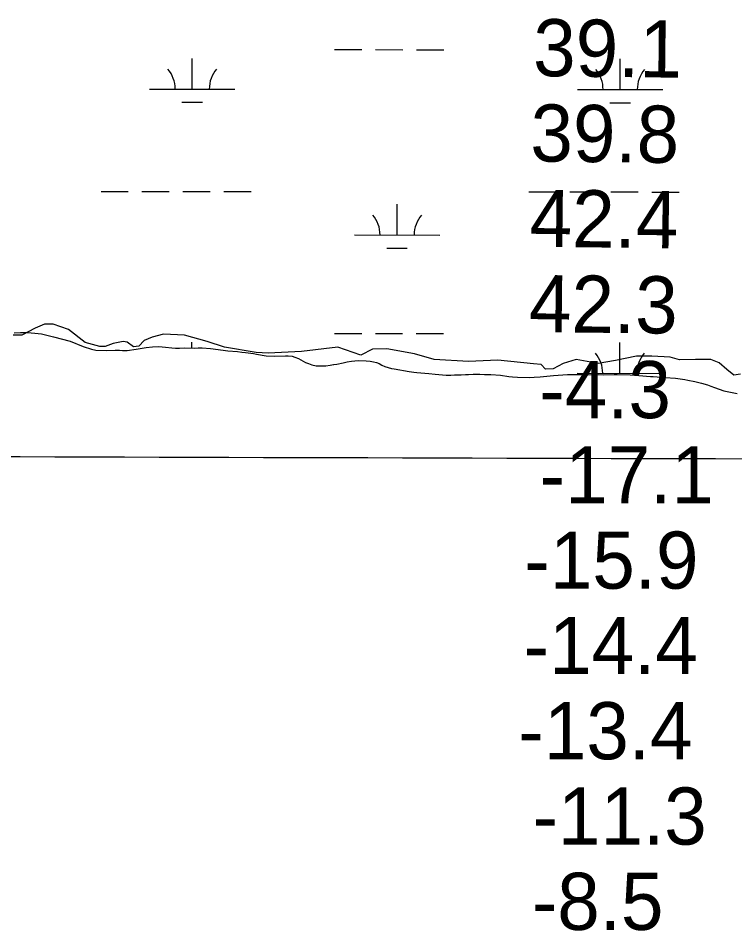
# Model space of a CAD drawing. Extents: x 3148686 to 3186545, y 916144 to 941516.
# Drawn here: x 3175104 to 3175944, y 933052 to 934122 of the extents above; entities that cross this region are included whole.
import ezdxf

# ---------------------------------------------------------------- set-up
doc = ezdxf.new("R2010")
doc.units = 0
for name, color, linetype in [('V-GRID-MAJR', 7, 'Continuous'), ('V-RIVR-EDGE', 7, 'Continuous'), ('V-RIVR-RANG', 7, 'Continuous'), ('V-SITE-VEGE', 7, 'Continuous'), ('V-WETL-SWMP', 7, 'Continuous')]:
    doc.layers.add(name, color=color, linetype=linetype)

msp = doc.modelspace()

# ---------------------------------------------------------------- linework, layer by layer
at = {"layer": 'V-GRID-MAJR'}
msp.add_spline([(3152965.6, 933679.7), (3155575.1, 933670.5), (3160794.2, 933652.6), (3166013.2, 933635.6), (3171232.3, 933619.2), (3176451.4, 933603.7), (3181670.5, 933588.9), (3184280, 933581.8)], degree=3, dxfattribs=at)
at = {"layer": 'V-RIVR-EDGE'}
msp.add_lwpolyline([(3175950.7, 933704.3), (3175942.9, 933703.3), (3175934.6, 933709.6), (3175925.8, 933717.4), (3175916, 933721.5), (3175897.8, 933721.6), (3175879.1, 933721.1), (3175868.3, 933724.2), (3175846.5, 933725.3), (3175828.8, 933725.4), (3175803.9, 933720.3), (3175783.7, 933716.7), (3175757.8, 933721.4), (3175742.7, 933716.8), (3175730.8, 933710.6), (3175722, 933710.1), (3175716.8, 933715.8), (3175708, 933716.3), (3175666, 933720.6), (3175631.7, 933719.1), (3175591.3, 933721.3), (3175568.5, 933728.1), (3175535.8, 933733.9), (3175519.2, 933733.4), (3175505.2, 933726.7), (3175478.3, 933736.1), (3175435.7, 933731), (3175396.8, 933729), (3175382.8, 933729.6), (3175345.5, 933735.9), (3175325.3, 933742.7), (3175298.4, 933750), (3175274, 933751.1), (3175260.5, 933747.5), (3175251.1, 933743.9), (3175244.9, 933737.2), (3175238.7, 933736.2), (3175231.4, 933741.9), (3175226.8, 933742.4), (3175214.8, 933740.4), (3175205.5, 933736.8), (3175199.3, 933736.8), (3175182.2, 933741.5), (3175162.5, 933756.6), (3175144.4, 933762.9), (3175134.5, 933762.9), (3175123.6, 933758.2), (3175108, 933750), (3175097.6, 933750)], dxfattribs=at)
at = {"layer": 'V-SITE-VEGE'}
for p, q in [((3175098.7, 933752.9), (3175106.4, 933753.2)), ((3175106.4, 933753.2), (3175114.4, 933753.1)), ((3175114.4, 933753.1), (3175123, 933752.4)), ((3175123, 933752.4), (3175130.9, 933751.5)), ((3175130.9, 933751.5), (3175135.6, 933750.5)), ((3175135.6, 933750.5), (3175141.8, 933749)), ((3175141.8, 933749), (3175144.9, 933748)), ((3175144.9, 933748), (3175164.6, 933742.9)), ((3175164.6, 933742.9), (3175179.8, 933736.7)), ((3175179.8, 933736.7), (3175189.4, 933733.7)), ((3175189.4, 933733.7), (3175194.7, 933732.5)), ((3175194.7, 933732.5), (3175206.6, 933732.1)), ((3175206.6, 933732.1), (3175217.2, 933732.3)), ((3175217.2, 933732.3), (3175222.3, 933732.3)), ((3175222.3, 933732.3), (3175226, 933732.1)), ((3175226, 933732.1), (3175231.3, 933732.2)), ((3175231.3, 933732.2), (3175242.1, 933733.4)), ((3175242.1, 933733.4), (3175253.8, 933735.4)), ((3175253.8, 933735.4), (3175261.2, 933736.3)), ((3175261.2, 933736.3), (3175267.8, 933736.6)), ((3175267.8, 933736.6), (3175272.5, 933736.5)), ((3175272.5, 933736.5), (3175276.2, 933736.1)), ((3175276.2, 933736.1), (3175283.7, 933735)), ((3175283.7, 933735), (3175288.2, 933734.7)), ((3175288.2, 933734.7), (3175292.8, 933734.7)), ((3175292.8, 933734.7), (3175299, 933735)), ((3175299, 933735), (3175310.4, 933734.7)), ((3175310.4, 933734.7), (3175314.6, 933735)), ((3175314.6, 933735), (3175319.3, 933735)), ((3175319.3, 933735), (3175329, 933734.5)), ((3175329, 933734.5), (3175343.8, 933732.4)), ((3175343.8, 933732.4), (3175349.5, 933731.8)), ((3175349.5, 933731.8), (3175360.6, 933730.9)), ((3175360.6, 933730.9), (3175365.9, 933730.1)), ((3175365.9, 933730.1), (3175370.3, 933729.7)), ((3175370.3, 933729.7), (3175379.6, 933728.4)), ((3175379.6, 933728.4), (3175383.1, 933727.6)), ((3175383.1, 933727.6), (3175394.3, 933725.8)), ((3175394.3, 933725.8), (3175403.8, 933725.2)), ((3175403.8, 933725.2), (3175417.1, 933725.6)), ((3175417.1, 933725.6), (3175420.2, 933725.6)), ((3175420.2, 933725.6), (3175425, 933725.2)), ((3175425, 933725.2), (3175428.1, 933724.4)), ((3175428.1, 933724.4), (3175432.1, 933722.7)), ((3175432.1, 933722.7), (3175440.6, 933717.9)), ((3175440.6, 933717.9), (3175443.9, 933716.6)), ((3175443.9, 933716.6), (3175447.9, 933715.3)), ((3175447.9, 933715.3), (3175453.2, 933714.1)), ((3175453.2, 933714.1), (3175458.2, 933713.9)), ((3175458.2, 933713.9), (3175464.4, 933714)), ((3175464.4, 933714), (3175469.3, 933714.7)), ((3175469.3, 933714.7), (3175473.6, 933715.6)), ((3175473.6, 933715.6), (3175477.2, 933716.1)), ((3175477.2, 933716.1), (3175484.5, 933717.5)), ((3175484.5, 933717.5), (3175489.3, 933718.7)), ((3175489.3, 933718.7), (3175494.4, 933719.4)), ((3175494.4, 933719.4), (3175498.3, 933720.1)), ((3175498.3, 933720.1), (3175502.5, 933720.4)), ((3175502.5, 933720.4), (3175511.6, 933720.1)), ((3175511.6, 933720.1), (3175516.2, 933719.7)), ((3175516.2, 933719.7), (3175520.2, 933718.9)), ((3175520.2, 933718.9), (3175523.7, 933718)), ((3175523.7, 933718), (3175527, 933716.7)), ((3175527, 933716.7), (3175530.1, 933714.8)), ((3175530.1, 933714.8), (3175533.5, 933713.3)), ((3175533.5, 933713.3), (3175537.5, 933712)), ((3175537.5, 933712), (3175541.4, 933711)), ((3175541.4, 933711), (3175544.5, 933710.5)), ((3175544.5, 933710.5), (3175562, 933707.4)), ((3175562, 933707.4), (3175567.7, 933706.6)), ((3175567.7, 933706.6), (3175571.2, 933706.4)), ((3175571.2, 933706.4), (3175575.7, 933705.8)), ((3175575.7, 933705.8), (3175585.2, 933705.1)), ((3175585.2, 933705.1), (3175592.5, 933704.3)), ((3175592.5, 933704.3), (3175605.3, 933703.3)), ((3175605.3, 933703.3), (3175610.8, 933703.2)), ((3175610.8, 933703.2), (3175615.4, 933703.6)), ((3175615.4, 933703.6), (3175623.1, 933703.5)), ((3175623.1, 933703.5), (3175628, 933703.8)), ((3175628, 933703.8), (3175631.7, 933703.8)), ((3175631.7, 933703.8), (3175637.2, 933704.1)), ((3175637.2, 933704.1), (3175645, 933704.2)), ((3175645, 933704.2), (3175650.3, 933704)), ((3175650.3, 933704), (3175657.8, 933703.9)), ((3175657.8, 933703.9), (3175669.2, 933703)), ((3175669.2, 933703), (3175679, 933701.5)), ((3175679, 933701.5), (3175683.4, 933701.1)), ((3175683.4, 933701.1), (3175689.1, 933700.6)), ((3175689.1, 933700.6), (3175702.8, 933700.5)), ((3175702.8, 933700.5), (3175708.5, 933700.6)), ((3175708.5, 933700.6), (3175715.8, 933701.1)), ((3175715.8, 933701.1), (3175731.2, 933702.8)), ((3175731.2, 933702.8), (3175747.9, 933703.7)), ((3175747.9, 933703.7), (3175753.2, 933703.7)), ((3175753.2, 933703.7), (3175756.3, 933703.8)), ((3175756.3, 933703.8), (3175767.2, 933703.7)), ((3175767.2, 933703.7), (3175772.4, 933703.9)), ((3175772.4, 933703.9), (3175778.4, 933703.6)), ((3175778.4, 933703.6), (3175783.7, 933703.7)), ((3175783.7, 933703.7), (3175789.7, 933703.5)), ((3175789.7, 933703.5), (3175802.6, 933703.9)), ((3175802.6, 933703.9), (3175806.2, 933703.7)), ((3175806.2, 933703.7), (3175821.4, 933703.4)), ((3175821.4, 933703.4), (3175831.3, 933702.7)), ((3175831.3, 933702.7), (3175845, 933701.5)), ((3175845, 933701.5), (3175848.1, 933701.5)), ((3175848.1, 933701.5), (3175862.5, 933700.2)), ((3175862.5, 933700.2), (3175874.6, 933699.4)), ((3175874.6, 933699.4), (3175885.4, 933698)), ((3175885.4, 933698), (3175888.7, 933697.4)), ((3175888.7, 933697.4), (3175897.1, 933695.7)), ((3175897.1, 933695.7), (3175905.1, 933693.8)), ((3175905.1, 933693.8), (3175911.8, 933691.7)), ((3175911.8, 933691.7), (3175916, 933690.2)), ((3175916, 933690.2), (3175920, 933688.5)), ((3175920, 933688.5), (3175931.3, 933684.7)), ((3175931.3, 933684.7), (3175946.9, 933681.5))]:
    msp.add_line(p, q, dxfattribs=at)
at = {"layer": 'V-WETL-SWMP'}
for p, q in [((3175474.7, 934084.7), (3175506.7, 934084.7)), ((3175522.7, 934084.7), (3175554.7, 934084.6)), ((3175570.7, 934084.6), (3175602.7, 934084.6)), ((3175307.6, 934038.5), (3175307.7, 934074.5)), ((3175809.5, 934037.9), (3175809.6, 934073.9)), ((3175257.6, 934038.5), (3175357.6, 934038.4)), ((3175759.5, 934038), (3175859.5, 934037.9)), ((3175295.6, 934023.1), (3175319.6, 934023)), ((3175797.5, 934022.5), (3175821.5, 934022.5)), ((3175200.7, 933918.5), (3175232.7, 933918.5)), ((3175248.7, 933918.5), (3175280.7, 933918.4)), ((3175296.7, 933918.4), (3175328.7, 933918.4)), ((3175344.7, 933918.4), (3175376.7, 933918.3)), ((3175702.6, 933918), (3175734.6, 933918)), ((3175750.6, 933917.9), (3175782.6, 933917.9)), ((3175798.6, 933917.9), (3175830.6, 933917.9)), ((3175846.6, 933917.8), (3175878.6, 933917.8)), ((3175547.9, 933867.4), (3175548, 933903.4)), ((3175497.9, 933867.5), (3175597.9, 933867.4)), ((3175535.9, 933852), (3175559.9, 933852)), ((3175098.7, 933752.9), (3175106.4, 933753.2)), ((3175098.7, 933752.9), (3175106.4, 933753.2)), ((3175106.4, 933753.2), (3175114.4, 933753.1)), ((3175106.4, 933753.2), (3175114.4, 933753.1)), ((3175114.4, 933753.1), (3175123, 933752.4)), ((3175114.4, 933753.1), (3175123, 933752.4)), ((3175123, 933752.4), (3175130.9, 933751.5)), ((3175123, 933752.4), (3175130.9, 933751.5)), ((3175130.9, 933751.5), (3175135.6, 933750.5)), ((3175130.9, 933751.5), (3175135.6, 933750.5)), ((3175135.6, 933750.5), (3175141.8, 933749)), ((3175135.6, 933750.5), (3175141.8, 933749)), ((3175141.8, 933749), (3175144.9, 933748)), ((3175141.8, 933749), (3175144.9, 933748)), ((3175144.9, 933748), (3175164.6, 933742.9)), ((3175144.9, 933748), (3175164.6, 933742.9)), ((3175164.6, 933742.9), (3175179.8, 933736.7)), ((3175164.6, 933742.9), (3175179.8, 933736.7)), ((3175474.4, 933752.1), (3175506.4, 933752)), ((3175522.4, 933752), (3175554.4, 933752)), ((3175570.4, 933752), (3175602.4, 933751.9)), ((3175179.8, 933736.7), (3175189.4, 933733.7)), ((3175179.8, 933736.7), (3175189.4, 933733.7)), ((3175189.4, 933733.7), (3175194.7, 933732.5)), ((3175189.4, 933733.7), (3175194.7, 933732.5)), ((3175194.7, 933732.5), (3175206.6, 933732.1)), ((3175194.7, 933732.5), (3175206.6, 933732.1)), ((3175206.6, 933732.1), (3175217.2, 933732.3)), ((3175206.6, 933732.1), (3175217.2, 933732.3)), ((3175217.2, 933732.3), (3175222.3, 933732.3)), ((3175217.2, 933732.3), (3175222.3, 933732.3)), ((3175222.3, 933732.3), (3175226, 933732.1)), ((3175222.3, 933732.3), (3175226, 933732.1)), ((3175226, 933732.1), (3175231.3, 933732.2)), ((3175226, 933732.1), (3175231.3, 933732.2)), ((3175231.3, 933732.2), (3175242.1, 933733.4)), ((3175231.3, 933732.2), (3175242.1, 933733.4)), ((3175242.1, 933733.4), (3175253.8, 933735.4)), ((3175242.1, 933733.4), (3175253.8, 933735.4)), ((3175253.8, 933735.4), (3175261.2, 933736.3)), ((3175253.8, 933735.4), (3175261.2, 933736.3)), ((3175261.2, 933736.3), (3175267.8, 933736.6)), ((3175261.2, 933736.3), (3175267.8, 933736.6)), ((3175267.8, 933736.6), (3175272.5, 933736.5)), ((3175267.8, 933736.6), (3175272.5, 933736.5)), ((3175272.5, 933736.5), (3175276.2, 933736.1)), ((3175272.5, 933736.5), (3175276.2, 933736.1)), ((3175276.2, 933736.1), (3175283.7, 933735)), ((3175276.2, 933736.1), (3175283.7, 933735)), ((3175283.7, 933735), (3175288.2, 933734.7)), ((3175283.7, 933735), (3175288.2, 933734.7)), ((3175288.2, 933734.7), (3175292.8, 933734.7)), ((3175288.2, 933734.7), (3175292.8, 933734.7)), ((3175292.8, 933734.7), (3175299, 933735)), ((3175292.8, 933734.7), (3175299, 933735)), ((3175299, 933735), (3175310.4, 933734.7)), ((3175299, 933735), (3175310.4, 933734.7)), ((3175307.3, 933734.8), (3175307.3, 933741.8)), ((3175310.4, 933734.7), (3175314.6, 933735)), ((3175310.4, 933734.7), (3175314.6, 933735)), ((3175314.6, 933735), (3175319.3, 933735)), ((3175314.6, 933735), (3175319.3, 933735)), ((3175319.3, 933735), (3175329, 933734.5)), ((3175319.3, 933735), (3175329, 933734.5)), ((3175329, 933734.5), (3175343.8, 933732.4)), ((3175329, 933734.5), (3175343.8, 933732.4)), ((3175343.8, 933732.4), (3175349.5, 933731.8)), ((3175343.8, 933732.4), (3175349.5, 933731.8)), ((3175349.5, 933731.8), (3175360.6, 933730.9)), ((3175349.5, 933731.8), (3175360.6, 933730.9)), ((3175809.2, 933705.3), (3175809.2, 933741.3)), ((3175360.6, 933730.9), (3175365.9, 933730.1)), ((3175360.6, 933730.9), (3175365.9, 933730.1)), ((3175365.9, 933730.1), (3175370.3, 933729.7)), ((3175365.9, 933730.1), (3175370.3, 933729.7)), ((3175370.3, 933729.7), (3175379.6, 933728.4)), ((3175370.3, 933729.7), (3175379.6, 933728.4)), ((3175379.6, 933728.4), (3175383.1, 933727.6)), ((3175379.6, 933728.4), (3175383.1, 933727.6)), ((3175383.1, 933727.6), (3175394.3, 933725.8)), ((3175383.1, 933727.6), (3175394.3, 933725.8)), ((3175394.3, 933725.8), (3175403.8, 933725.2)), ((3175394.3, 933725.8), (3175403.8, 933725.2)), ((3175403.8, 933725.2), (3175417.1, 933725.6)), ((3175403.8, 933725.2), (3175417.1, 933725.6)), ((3175417.1, 933725.6), (3175420.2, 933725.6)), ((3175417.1, 933725.6), (3175420.2, 933725.6)), ((3175420.2, 933725.6), (3175425, 933725.2)), ((3175420.2, 933725.6), (3175425, 933725.2)), ((3175425, 933725.2), (3175428.1, 933724.4)), ((3175425, 933725.2), (3175428.1, 933724.4)), ((3175428.1, 933724.4), (3175432.1, 933722.7)), ((3175428.1, 933724.4), (3175432.1, 933722.7)), ((3175432.1, 933722.7), (3175440.6, 933717.9)), ((3175432.1, 933722.7), (3175440.6, 933717.9)), ((3175440.6, 933717.9), (3175443.9, 933716.6)), ((3175440.6, 933717.9), (3175443.9, 933716.6)), ((3175443.9, 933716.6), (3175447.9, 933715.3)), ((3175443.9, 933716.6), (3175447.9, 933715.3)), ((3175447.9, 933715.3), (3175453.2, 933714.1)), ((3175447.9, 933715.3), (3175453.2, 933714.1)), ((3175453.2, 933714.1), (3175458.2, 933713.9)), ((3175453.2, 933714.1), (3175458.2, 933713.9)), ((3175458.2, 933713.9), (3175464.4, 933714)), ((3175458.2, 933713.9), (3175464.4, 933714)), ((3175464.4, 933714), (3175469.3, 933714.7)), ((3175464.4, 933714), (3175469.3, 933714.7)), ((3175469.3, 933714.7), (3175473.5, 933715.6)), ((3175469.3, 933714.7), (3175473.5, 933715.6)), ((3175473.5, 933715.6), (3175477.2, 933716.1)), ((3175473.5, 933715.6), (3175477.2, 933716.1)), ((3175477.2, 933716.1), (3175484.5, 933717.5)), ((3175477.2, 933716.1), (3175484.5, 933717.5)), ((3175484.5, 933717.5), (3175489.3, 933718.7)), ((3175484.5, 933717.5), (3175489.3, 933718.7)), ((3175489.3, 933718.7), (3175494.4, 933719.4)), ((3175489.3, 933718.7), (3175494.4, 933719.4)), ((3175494.4, 933719.4), (3175498.3, 933720.1)), ((3175494.4, 933719.4), (3175498.3, 933720.1)), ((3175498.3, 933720.1), (3175502.5, 933720.4)), ((3175498.3, 933720.1), (3175502.5, 933720.4)), ((3175502.5, 933720.4), (3175511.6, 933720.1)), ((3175502.5, 933720.4), (3175511.6, 933720.1)), ((3175511.6, 933720.1), (3175516.2, 933719.7)), ((3175511.6, 933720.1), (3175516.2, 933719.7)), ((3175516.2, 933719.7), (3175520.2, 933718.9)), ((3175516.2, 933719.7), (3175520.2, 933718.9)), ((3175520.2, 933718.9), (3175523.7, 933718)), ((3175520.2, 933718.9), (3175523.7, 933718)), ((3175523.7, 933718), (3175527, 933716.7)), ((3175523.7, 933718), (3175527, 933716.7)), ((3175527, 933716.7), (3175530.1, 933714.8)), ((3175527, 933716.7), (3175530.1, 933714.8)), ((3175530.1, 933714.8), (3175533.5, 933713.3)), ((3175530.1, 933714.8), (3175533.5, 933713.3)), ((3175533.5, 933713.3), (3175537.5, 933712)), ((3175533.5, 933713.3), (3175537.5, 933712)), ((3175537.5, 933712), (3175541.4, 933711)), ((3175537.5, 933712), (3175541.4, 933711)), ((3175541.4, 933711), (3175544.5, 933710.5)), ((3175541.4, 933711), (3175544.5, 933710.5)), ((3175544.5, 933710.5), (3175562, 933707.4)), ((3175544.5, 933710.5), (3175562, 933707.4)), ((3175562, 933707.4), (3175567.7, 933706.6)), ((3175562, 933707.4), (3175567.7, 933706.6)), ((3175567.7, 933706.6), (3175571.2, 933706.4)), ((3175567.7, 933706.6), (3175571.2, 933706.4)), ((3175571.2, 933706.4), (3175575.7, 933705.8)), ((3175571.2, 933706.4), (3175575.7, 933705.8)), ((3175575.7, 933705.8), (3175585.2, 933705.1)), ((3175575.7, 933705.8), (3175585.2, 933705.1)), ((3175585.2, 933705.1), (3175592.5, 933704.3)), ((3175585.2, 933705.1), (3175592.5, 933704.3)), ((3175592.5, 933704.3), (3175605.3, 933703.3)), ((3175592.5, 933704.3), (3175605.3, 933703.3)), ((3175605.3, 933703.3), (3175610.8, 933703.2)), ((3175605.3, 933703.3), (3175610.8, 933703.2)), ((3175610.8, 933703.2), (3175615.4, 933703.6)), ((3175610.8, 933703.2), (3175615.4, 933703.6)), ((3175615.4, 933703.6), (3175623.1, 933703.5)), ((3175615.4, 933703.6), (3175623.1, 933703.5)), ((3175623.1, 933703.5), (3175628, 933703.8)), ((3175623.1, 933703.5), (3175628, 933703.8)), ((3175628, 933703.8), (3175631.7, 933703.8)), ((3175628, 933703.8), (3175631.7, 933703.8)), ((3175631.7, 933703.8), (3175637.2, 933704.1)), ((3175631.7, 933703.8), (3175637.2, 933704.1)), ((3175637.2, 933704.1), (3175645, 933704.2)), ((3175637.2, 933704.1), (3175645, 933704.2)), ((3175645, 933704.2), (3175650.3, 933703.9)), ((3175645, 933704.2), (3175650.3, 933703.9)), ((3175650.3, 933703.9), (3175657.8, 933703.9)), ((3175650.3, 933703.9), (3175657.8, 933703.9)), ((3175657.8, 933703.9), (3175669.2, 933703)), ((3175657.8, 933703.9), (3175669.2, 933703)), ((3175669.2, 933703), (3175679, 933701.5)), ((3175669.2, 933703), (3175679, 933701.5)), ((3175679, 933701.5), (3175683.4, 933701.1)), ((3175679, 933701.5), (3175683.4, 933701.1)), ((3175683.4, 933701.1), (3175689.1, 933700.6)), ((3175683.4, 933701.1), (3175689.1, 933700.6)), ((3175689.1, 933700.6), (3175702.8, 933700.5)), ((3175689.1, 933700.6), (3175702.8, 933700.5)), ((3175702.8, 933700.5), (3175708.5, 933700.6)), ((3175702.8, 933700.5), (3175708.5, 933700.6)), ((3175708.5, 933700.6), (3175715.8, 933701.1)), ((3175708.5, 933700.6), (3175715.8, 933701.1)), ((3175715.8, 933701.1), (3175731.2, 933702.8)), ((3175715.8, 933701.1), (3175731.2, 933702.8)), ((3175731.2, 933702.8), (3175747.9, 933703.7)), ((3175731.2, 933702.8), (3175747.9, 933703.7)), ((3175747.9, 933703.7), (3175753.2, 933703.7)), ((3175747.9, 933703.7), (3175753.2, 933703.7)), ((3175753.2, 933703.7), (3175756.3, 933703.8)), ((3175753.2, 933703.7), (3175756.3, 933703.8)), ((3175756.3, 933703.8), (3175767.2, 933703.7)), ((3175756.3, 933703.8), (3175767.2, 933703.7)), ((3175759.2, 933705.3), (3175859.2, 933705.2)), ((3175767.2, 933703.7), (3175772.4, 933703.9)), ((3175767.2, 933703.7), (3175772.4, 933703.9)), ((3175772.4, 933703.9), (3175778.4, 933703.6)), ((3175772.4, 933703.9), (3175778.4, 933703.6)), ((3175778.4, 933703.6), (3175783.7, 933703.7)), ((3175778.4, 933703.6), (3175783.7, 933703.7)), ((3175783.7, 933703.7), (3175789.7, 933703.5)), ((3175783.7, 933703.7), (3175789.7, 933703.5)), ((3175789.7, 933703.5), (3175802.6, 933703.9)), ((3175789.7, 933703.5), (3175802.6, 933703.9)), ((3175802.6, 933703.9), (3175806.2, 933703.7)), ((3175802.6, 933703.9), (3175806.2, 933703.7)), ((3175806.2, 933703.7), (3175821.4, 933703.4)), ((3175806.2, 933703.7), (3175821.4, 933703.4)), ((3175821.4, 933703.4), (3175831.3, 933702.7)), ((3175821.4, 933703.4), (3175831.3, 933702.7)), ((3175831.3, 933702.7), (3175845, 933701.5)), ((3175831.3, 933702.7), (3175845, 933701.5)), ((3175845, 933701.5), (3175848.1, 933701.5)), ((3175845, 933701.5), (3175848.1, 933701.5)), ((3175848.1, 933701.5), (3175862.5, 933700.2)), ((3175848.1, 933701.5), (3175862.5, 933700.2)), ((3175862.5, 933700.2), (3175874.6, 933699.4)), ((3175862.5, 933700.2), (3175874.6, 933699.4)), ((3175874.6, 933699.4), (3175885.4, 933698)), ((3175874.6, 933699.4), (3175885.4, 933698)), ((3175885.4, 933698), (3175888.7, 933697.4)), ((3175885.4, 933698), (3175888.7, 933697.4)), ((3175888.7, 933697.4), (3175897.1, 933695.7)), ((3175888.7, 933697.4), (3175897.1, 933695.7)), ((3175897.1, 933695.7), (3175905.1, 933693.8)), ((3175897.1, 933695.7), (3175905.1, 933693.8)), ((3175905.1, 933693.8), (3175911.8, 933691.7)), ((3175905.1, 933693.8), (3175911.8, 933691.7)), ((3175911.8, 933691.7), (3175916, 933690.2)), ((3175911.8, 933691.7), (3175916, 933690.2)), ((3175916, 933690.2), (3175920, 933688.5)), ((3175916, 933690.2), (3175920, 933688.5)), ((3175920, 933688.5), (3175931.3, 933684.7)), ((3175920, 933688.5), (3175931.3, 933684.7)), ((3175931.3, 933684.7), (3175946.9, 933681.5)), ((3175931.3, 933684.7), (3175946.9, 933681.5))]:
    msp.add_line(p, q, dxfattribs=at)
for centre, start, end in [((3175252.4, 934039), 359.1678, 40.7115), ((3175362.9, 934038.9), 139.1678, 180.7115), ((3175754.3, 934038.5), 359.1678, 40.7115), ((3175864.8, 934038.4), 139.1678, 180.7115), ((3175492.7, 933867.9), 359.1678, 40.7115), ((3175603.2, 933867.8), 139.1678, 180.7115), ((3175753.9, 933705.8), 359.1678, 40.7115), ((3175864.4, 933705.7), 139.1678, 180.7115)]:
    msp.add_arc(centre, 35.2, start, end, dxfattribs=at)

# ---------------------------------------------------------------- texts
at = {"layer": 'V-RIVR-RANG'}
for s, p in [('39.1', (3175707.2, 934053.7)), ('39.8', (3175704, 933953.7)), ('42.4', (3175703.1, 933853.7)), ('42.3', (3175702.3, 933753.7))]:
    msp.add_text(s, height=67, rotation=359.3683, dxfattribs=at).set_placement(p)
for s, p in [('-4.3', (3175714.7, 933652.7)), ('-17.1', (3175715.2, 933552.8)), ('-15.9', (3175697.2, 933452.8)), ('-14.4', (3175696.4, 933352.8)), ('-13.4', (3175690.2, 933252.8)), ('-11.3', (3175706.8, 933152.8)), ('-8.5', (3175705.9, 933052.8))]:
    msp.add_text(s, height=67, dxfattribs=at).set_placement(p)

doc.saveas('drawing.dxf')
